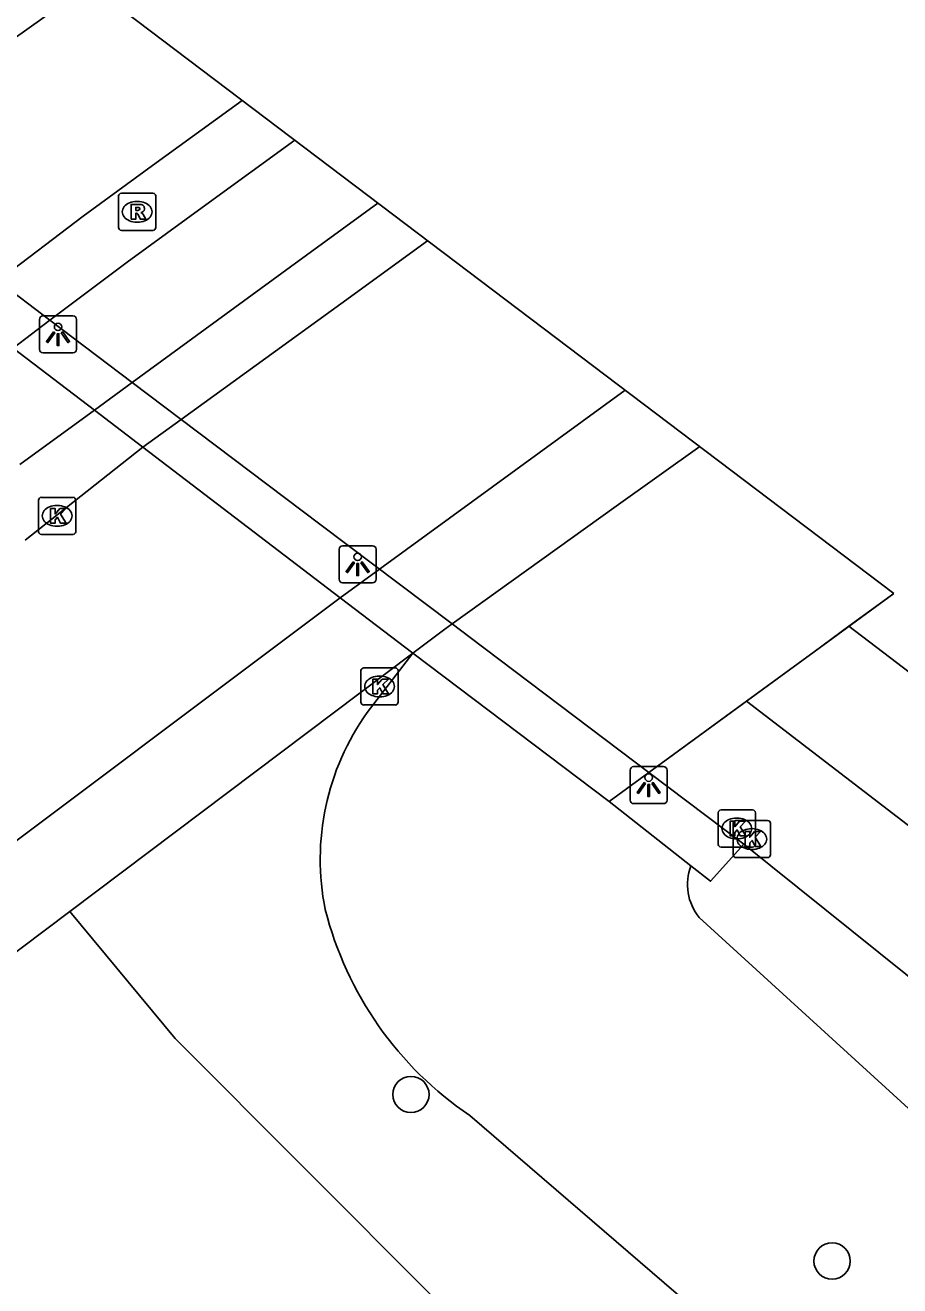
# Model space of a CAD drawing. Extents: x 157466 to 158888, y 383063 to 384677.
# Drawn here: x 158574.44 to 158598.01, y 384030.47 to 384064.43 of the extents above; entities that cross this region are included whole.
import ezdxf

# ---------------------------------------------------------------- set-up
doc = ezdxf.new("R2010")
doc.units = 0
for name, color, linetype in [('IMGEO_Berm_groen', 7, 'Continuous'), ('IMGEO_Boom', 7, 'Continuous'), ('IMGEO_Dek', 7, 'Continuous'), ('IMGEO_Groenvoorziening', 7, 'Continuous'), ('IMGEO_Kolk', 7, 'Continuous'), ('IMGEO_Lichtpunt', 7, 'Continuous'), ('IMGEO_Muur', 7, 'Continuous'), ('IMGEO_Rijbaan_lokaal_gesloten', 7, 'Continuous'), ('IMGEO_Rijbaan_regionaal_gesloten', 7, 'Continuous'), ('IMGEO_Rioolput', 7, 'Continuous'), ('IMGEO_Voetpad_open', 7, 'Continuous')]:
    doc.layers.add(name, color=color, linetype=linetype)

msp = doc.modelspace()

# ---------------------------------------------------------------- linework, layer by layer
at = {"layer": 'IMGEO_Berm_groen'}
msp.add_lwpolyline([(158592.611, 384040.389), (158603.062, 384030.855), (158618.866, 384015.449), (158635.636, 383999.852), (158649.831, 383987.309), (158652.615, 383984.75), (158679.212, 383960.296), (158710.199, 383932.348), (158724.684, 383919.418), (158740.159, 383906.053), (158760.166, 383889.359), (158776.714, 383875.229), (158792.553, 383860.857)], dxfattribs=at)
msp.add_arc((158593.715, 384041.288), 1.424, 159.4392, 219.1533, dxfattribs=at)
at = {"layer": 'IMGEO_Boom'}
for centre in [(158584.839, 384035.623), (158596.189, 384031.136)]:
    msp.add_circle(centre, 0.489, dxfattribs=at)
at = {"layer": 'IMGEO_Dek'}
msp.add_lwpolyline([(158597.855, 384049.125), (158583.349, 384060.096), (158571.232, 384069.26), (158568.694, 384067.402), (158564.611, 384064.413), (158563.666, 384063.721), (158568.643, 384059.92), (158572.724, 384056.803), (158574.121, 384055.736), (158576.308, 384054.066), (158577.618, 384053.065), (158582.934, 384049.004), (158584.889, 384047.51), (158590.181, 384043.516), (158591.251, 384044.299), (158595.704, 384047.553)], close=True, dxfattribs=at)
at = {"layer": 'IMGEO_Groenvoorziening'}
for points in [[(158583.66, 384045.915), (158584.889, 384047.51)], [(158584.889, 384047.51), (158590.181, 384043.516)], [(158793.682, 383859.501), (158793.062, 383859.948), (158789.551, 383858.63), (158744, 383894.134), (158691.084, 383935.378), (158689.228, 383936.825), (158643.377, 383975.29), (158640.762, 383977.484), (158616.14, 384000.246), (158599.479, 384016.092), (158578.485, 384037.134), (158575.646, 384040.554)], [(158609.462, 384015.744), (158602.851, 384020.924), (158586.428, 384035.054)]]:
    msp.add_lwpolyline(points, dxfattribs=at)
for centre, radius, start, end in [((158589.212, 384041.959), 6.817, 144.5272, 191.4367), ((158591.778, 384042.954), 9.541, 194.2414, 235.8934)]:
    msp.add_arc(centre, radius, start, end, dxfattribs=at)
at = {"layer": 'IMGEO_Kolk'}
for p, q in [((158574.88, 384051.713), (158575.732, 384051.713)), ((158574.805, 384050.787), (158574.805, 384051.639)), ((158575.293, 384051.493), (158575.318, 384051.493)), ((158575.806, 384051.639), (158575.806, 384050.787)), ((158575.732, 384050.713), (158574.88, 384050.713)), ((158575.316, 384050.933), (158575.291, 384050.933)), ((158583.493, 384046.192), (158583.493, 384047.044)), ((158583.568, 384047.118), (158584.42, 384047.118)), ((158584.494, 384047.044), (158584.494, 384046.192)), ((158583.981, 384046.898), (158584.006, 384046.898)), ((158584.004, 384046.338), (158583.979, 384046.338)), ((158584.42, 384046.118), (158583.568, 384046.118)), ((158593.122, 384042.363), (158593.122, 384043.215)), ((158593.197, 384043.289), (158594.049, 384043.289)), ((158594.123, 384043.215), (158594.123, 384042.363)), ((158593.525, 384042.08), (158593.525, 384042.932)), ((158593.6, 384043.006), (158594.452, 384043.006)), ((158593.61, 384043.069), (158593.635, 384043.069)), ((158594.526, 384042.932), (158594.526, 384042.08)), ((158594.013, 384042.786), (158594.038, 384042.786)), ((158594.049, 384042.289), (158593.197, 384042.289)), ((158593.633, 384042.509), (158593.608, 384042.509)), ((158594.036, 384042.226), (158594.011, 384042.226)), ((158594.452, 384042.006), (158593.6, 384042.006))]:
    msp.add_line(p, q, dxfattribs=at)
for points in [[(158574.88, 384051.713), (158575.732, 384051.713)], [(158574.805, 384050.787), (158574.805, 384051.639)], [(158575.126, 384051.413), (158575.249, 384051.413), (158575.249, 384051.262), (158575.379, 384051.413), (158575.543, 384051.413), (158575.397, 384051.262), (158575.55, 384051.013), (158575.398, 384051.013), (158575.313, 384051.177), (158575.249, 384051.11), (158575.249, 384051.013), (158575.126, 384051.013), (158575.126, 384051.413)], [(158575.806, 384051.639), (158575.806, 384050.787)], [(158575.732, 384050.713), (158574.88, 384050.713)], [(158583.493, 384046.192), (158583.493, 384047.044)], [(158583.568, 384047.118), (158584.42, 384047.118)], [(158584.494, 384047.044), (158584.494, 384046.192)], [(158583.814, 384046.818), (158583.937, 384046.818), (158583.937, 384046.667), (158584.067, 384046.818), (158584.231, 384046.818), (158584.085, 384046.667), (158584.238, 384046.418), (158584.086, 384046.418), (158584.001, 384046.582), (158583.937, 384046.515), (158583.937, 384046.418), (158583.814, 384046.418), (158583.814, 384046.818)], [(158584.42, 384046.118), (158583.568, 384046.118)], [(158593.122, 384042.363), (158593.122, 384043.215)], [(158593.197, 384043.289), (158594.049, 384043.289)], [(158594.123, 384043.215), (158594.123, 384042.363)], [(158593.443, 384042.989), (158593.566, 384042.989), (158593.566, 384042.838), (158593.696, 384042.989), (158593.86, 384042.989), (158593.714, 384042.838), (158593.867, 384042.589), (158593.715, 384042.589), (158593.63, 384042.753), (158593.566, 384042.686), (158593.566, 384042.589), (158593.443, 384042.589), (158593.443, 384042.989)], [(158593.525, 384042.08), (158593.525, 384042.932)], [(158593.6, 384043.006), (158594.452, 384043.006)], [(158594.526, 384042.932), (158594.526, 384042.08)], [(158593.846, 384042.706), (158593.969, 384042.706), (158593.969, 384042.555), (158594.099, 384042.706), (158594.263, 384042.706), (158594.117, 384042.555), (158594.27, 384042.306), (158594.118, 384042.306), (158594.033, 384042.47), (158593.969, 384042.403), (158593.969, 384042.306), (158593.846, 384042.306), (158593.846, 384042.706)], [(158594.049, 384042.289), (158593.197, 384042.289)], [(158594.452, 384042.006), (158593.6, 384042.006)]]:
    msp.add_lwpolyline(points, dxfattribs=at)
for centre, start, end in [((158574.882, 384051.637), 91.552, 178.448), ((158574.882, 384051.637), 91.552, 178.448), ((158575.73, 384051.637), 1.552, 88.448), ((158575.73, 384051.637), 1.552, 88.448), ((158574.882, 384050.789), 181.552, 268.448), ((158574.882, 384050.789), 181.552, 268.448), ((158575.73, 384050.789), 271.552, 358.448), ((158575.73, 384050.789), 271.552, 358.448), ((158583.57, 384047.042), 91.552, 178.448), ((158583.57, 384047.042), 91.552, 178.448), ((158584.418, 384047.042), 1.552, 88.448), ((158584.418, 384047.042), 1.552, 88.448), ((158583.57, 384046.194), 181.552, 268.448), ((158583.57, 384046.194), 181.552, 268.448), ((158584.418, 384046.194), 271.552, 358.448), ((158584.418, 384046.194), 271.552, 358.448), ((158593.199, 384043.213), 91.552, 178.448), ((158593.199, 384043.213), 91.552, 178.448), ((158594.047, 384043.213), 1.552, 88.448), ((158594.047, 384043.213), 1.552, 88.448), ((158593.602, 384042.93), 91.552, 178.448), ((158593.602, 384042.93), 91.552, 178.448), ((158594.45, 384042.93), 1.552, 88.448), ((158594.45, 384042.93), 1.552, 88.448), ((158593.199, 384042.365), 181.552, 268.448), ((158593.199, 384042.365), 181.552, 268.448), ((158594.047, 384042.365), 271.552, 358.448), ((158594.047, 384042.365), 271.552, 358.448), ((158593.602, 384042.082), 181.552, 268.448), ((158593.602, 384042.082), 181.552, 268.448), ((158594.45, 384042.082), 271.552, 358.448), ((158594.45, 384042.082), 271.552, 358.448)]:
    msp.add_arc(centre, 0.0765, start, end, dxfattribs=at)
for centre, major_axis, ratio, start_param, end_param in [((158575.292, 384051.213), (-0.387, 0.002), 0.722429, 4.712389, 7.853982), ((158575.317, 384051.213), (-0.39, 0.002), 0.717154, 1.570796, 4.712389), ((158583.98, 384046.618), (-0.387, 0.002), 0.722429, 4.712389, 7.853982), ((158584.005, 384046.618), (-0.39, 0.002), 0.717154, 1.570796, 4.712389), ((158593.609, 384042.789), (-0.387, 0.002), 0.722429, 4.712389, 7.853982), ((158593.634, 384042.789), (-0.39, 0.002), 0.717154, 1.570796, 4.712389), ((158594.012, 384042.506), (-0.387, 0.002), 0.722429, 4.712389, 7.853982), ((158594.037, 384042.506), (-0.39, 0.002), 0.717154, 1.570796, 4.712389)]:
    msp.add_ellipse(centre, major_axis=major_axis, ratio=ratio, start_param=start_param, end_param=end_param, dxfattribs=at)
at = {"layer": 'IMGEO_Lichtpunt'}
for p, q in [((158574.83, 384056.507), (158574.83, 384055.7)), ((158574.83, 384056.507), (158574.83, 384055.7)), ((158575.732, 384056.602), (158574.924, 384056.602)), ((158575.732, 384056.602), (158574.924, 384056.602)), ((158575.826, 384055.7), (158575.826, 384056.507)), ((158575.826, 384055.7), (158575.826, 384056.507)), ((158574.924, 384055.606), (158575.732, 384055.606)), ((158574.924, 384055.606), (158575.732, 384055.606)), ((158583.807, 384050.407), (158582.999, 384050.407)), ((158583.807, 384050.407), (158582.999, 384050.407)), ((158582.905, 384050.312), (158582.905, 384049.505)), ((158582.905, 384050.312), (158582.905, 384049.505)), ((158583.901, 384049.505), (158583.901, 384050.312)), ((158583.901, 384049.505), (158583.901, 384050.312)), ((158582.999, 384049.411), (158583.807, 384049.411)), ((158582.999, 384049.411), (158583.807, 384049.411)), ((158590.747, 384044.362), (158590.747, 384043.555)), ((158590.747, 384044.362), (158590.747, 384043.555)), ((158591.649, 384044.457), (158590.841, 384044.457)), ((158591.649, 384044.457), (158590.841, 384044.457)), ((158591.743, 384043.555), (158591.743, 384044.362)), ((158591.743, 384043.555), (158591.743, 384044.362)), ((158590.841, 384043.461), (158591.649, 384043.461)), ((158590.841, 384043.461), (158591.649, 384043.461))]:
    msp.add_line(p, q, dxfattribs=at)
for points in [[(158575.204, 384056.171), (158575.243, 384056.143), (158575.055, 384055.881), (158575.017, 384055.908), (158575.204, 384056.171)], [(158575.306, 384056.123), (158575.353, 384056.123), (158575.353, 384055.801), (158575.306, 384055.801), (158575.306, 384056.123)], [(158575.416, 384056.143), (158575.454, 384056.17), (158575.641, 384055.908), (158575.602, 384055.88), (158575.416, 384056.143)], [(158583.279, 384049.976), (158583.318, 384049.948), (158583.13, 384049.686), (158583.092, 384049.713), (158583.279, 384049.976)], [(158583.381, 384049.928), (158583.428, 384049.928), (158583.428, 384049.606), (158583.381, 384049.606), (158583.381, 384049.928)], [(158583.491, 384049.948), (158583.529, 384049.975), (158583.716, 384049.713), (158583.677, 384049.685), (158583.491, 384049.948)], [(158591.121, 384044.026), (158591.16, 384043.998), (158590.972, 384043.736), (158590.934, 384043.763), (158591.121, 384044.026)], [(158591.223, 384043.978), (158591.27, 384043.978), (158591.27, 384043.656), (158591.223, 384043.656), (158591.223, 384043.978)], [(158591.333, 384043.998), (158591.371, 384044.025), (158591.558, 384043.763), (158591.519, 384043.735), (158591.333, 384043.998)]]:
    msp.add_lwpolyline(points, dxfattribs=at)
for centre in [(158575.329, 384056.305), (158583.404, 384050.11), (158591.246, 384044.16)]:
    msp.add_circle(centre, 0.0994, dxfattribs=at)
for centre, start, end in [((158574.924, 384056.507), 90, 180), ((158574.924, 384056.507), 90, 180), ((158575.732, 384056.507), 0, 90), ((158575.732, 384056.507), 0, 90), ((158574.924, 384055.7), 180, 270), ((158574.924, 384055.7), 180, 270), ((158575.732, 384055.7), 270, 0), ((158575.732, 384055.7), 270, 360), ((158582.999, 384050.312), 90, 180), ((158582.999, 384050.312), 90, 180), ((158583.807, 384050.312), 0, 90), ((158583.807, 384050.312), 0, 90), ((158582.999, 384049.505), 180, 270), ((158582.999, 384049.505), 180, 270), ((158583.807, 384049.505), 270, 0), ((158583.807, 384049.505), 270, 360), ((158590.841, 384044.362), 90, 180), ((158590.841, 384044.362), 90, 180), ((158591.649, 384044.362), 0, 90), ((158591.649, 384044.362), 0, 90), ((158590.841, 384043.555), 180, 270), ((158590.841, 384043.555), 180, 270), ((158591.649, 384043.555), 270, 0), ((158591.649, 384043.555), 270, 360)]:
    msp.add_arc(centre, 0.0946, start, end, dxfattribs=at)
at = {"layer": 'IMGEO_Muur'}
for points in [[(158564.611, 384064.413), (158563.666, 384063.721), (158568.643, 384059.92), (158572.724, 384056.803), (158574.121, 384055.736), (158576.308, 384054.066), (158577.618, 384053.065), (158582.934, 384049.004), (158584.889, 384047.51), (158590.181, 384043.516), (158591.251, 384044.299)], [(158564.611, 384064.413), (158569.582, 384060.66), (158573.56, 384057.656), (158573.705, 384057.547), (158575.112, 384056.485), (158577.329, 384054.811), (158578.648, 384053.814), (158582.384, 384050.993), (158585.95, 384048.301), (158586.438, 384047.932), (158591.251, 384044.299)], [(158590.181, 384043.516), (158591.251, 384044.299)], [(158591.251, 384044.299), (158593.807, 384042.368)], [(158592.382, 384041.788), (158590.181, 384043.516)], [(158593.807, 384042.368), (158592.917, 384041.367), (158592.382, 384041.788)]]:
    msp.add_lwpolyline(points, dxfattribs=at)
at = {"layer": 'IMGEO_Rijbaan_lokaal_gesloten'}
for points in [[(158571.038, 384055.526), (158572.724, 384056.803), (158573.705, 384057.547), (158576.006, 384059.291), (158577.879, 384060.652), (158580.294, 384062.406)], [(158572.031, 384054.159), (158574.121, 384055.736), (158575.112, 384056.485), (158577.189, 384058.053), (158579.315, 384059.597), (158581.71, 384061.336)], [(158583.949, 384059.643), (158581.593, 384057.923), (158577.329, 384054.811), (158576.308, 384054.066), (158574.299, 384052.599)], [(158585.29, 384058.628), (158582.946, 384056.929), (158578.648, 384053.814), (158577.618, 384053.065)], [(158574.444, 384050.559), (158577.618, 384053.065)]]:
    msp.add_lwpolyline(points, dxfattribs=at)
at = {"layer": 'IMGEO_Rijbaan_regionaal_gesloten'}
for points in [[(158597.855, 384049.125), (158596.641, 384048.238)], [(158593.879, 384046.219), (158595.704, 384047.553), (158596.641, 384048.238)], [(158596.641, 384048.238), (158664.84, 383996.262), (158694.763, 383973.599), (158726.719, 383949.16), (158748.405, 383932.576), (158815.5, 383881.483), (158866.497, 383842.464)], [(158591.251, 384044.299), (158593.879, 384046.219)], [(158610.626, 384033.365), (158593.879, 384046.219)], [(158600.361, 384037.114), (158593.807, 384042.368)]]:
    msp.add_lwpolyline(points, dxfattribs=at)
at = {"layer": 'IMGEO_Rioolput'}
for p, q in [((158577.036, 384059.907), (158577.888, 384059.907)), ((158576.961, 384058.981), (158576.961, 384059.833)), ((158577.449, 384059.687), (158577.474, 384059.687)), ((158577.962, 384059.833), (158577.962, 384058.981)), ((158577.888, 384058.907), (158577.036, 384058.907)), ((158577.472, 384059.127), (158577.447, 384059.127))]:
    msp.add_line(p, q, dxfattribs=at)
for points in [[(158577.036, 384059.907), (158577.888, 384059.907)], [(158576.961, 384058.981), (158576.961, 384059.833)], [(158577.55, 384059.605), (158577.298, 384059.607), (158577.298, 384059.207)], [(158577.476, 384059.526), (158577.422, 384059.526), (158577.422, 384059.445)], [(158577.962, 384059.833), (158577.962, 384058.981)], [(158577.298, 384059.207), (158577.422, 384059.207), (158577.422, 384059.369), (158577.433, 384059.369)], [(158577.422, 384059.445), (158577.474, 384059.445)], [(158577.48, 384059.34), (158577.551, 384059.207), (158577.691, 384059.207), (158577.626, 384059.333)], [(158577.888, 384058.907), (158577.036, 384058.907)]]:
    msp.add_lwpolyline(points, dxfattribs=at)
for centre, radius, start, end in [((158577.038, 384059.831), 0.0765, 91.552, 178.448), ((158577.038, 384059.831), 0.0765, 91.552, 178.448), ((158577.886, 384059.831), 0.0765, 1.552, 88.448), ((158577.886, 384059.831), 0.0765, 1.552, 88.448), ((158577.482, 384059.43), 0.0964, 77.0061, 93.1865), ((158577.496, 384059.487), 0.0378, 276.6634, 79.6772), ((158577.549, 384059.495), 0.109, 350.3612, 89.416), ((158577.432, 384059.316), 0.0533, 26.0293, 88.6989), ((158577.458, 384059.634), 0.19, 274.7715, 282.9687), ((158577.547, 384059.495), 0.112, 277.5842, 350.9817), ((158577.531, 384059.28), 0.108, 29.5134, 73.7905), ((158577.038, 384058.983), 0.0765, 181.552, 268.448), ((158577.038, 384058.983), 0.0765, 181.552, 268.448), ((158577.886, 384058.983), 0.0765, 271.552, 358.448), ((158577.886, 384058.983), 0.0765, 271.552, 358.448)]:
    msp.add_arc(centre, radius, start, end, dxfattribs=at)
for centre, major_axis, ratio, start_param, end_param in [((158577.448, 384059.407), (-0.387, 0.002), 0.722429, 4.712389, 7.853982), ((158577.473, 384059.407), (-0.39, 0.002), 0.717154, 1.570796, 4.712389)]:
    msp.add_ellipse(centre, major_axis=major_axis, ratio=ratio, start_param=start_param, end_param=end_param, dxfattribs=at)
at = {"layer": 'IMGEO_Voetpad_open'}
for points in [[(158576.171, 384065.525), (158573.673, 384063.743), (158571.797, 384062.404), (158569.582, 384060.66), (158568.643, 384059.92)], [(158590.617, 384054.599), (158582.934, 384049.004)], [(158577.618, 384053.065), (158582.934, 384049.004)], [(158584.889, 384047.51), (158585.756, 384048.162), (158585.95, 384048.301), (158590.373, 384051.471), (158592.622, 384053.082)], [(158582.934, 384049.004), (158561.169, 384032.689)], [(158575.646, 384040.554), (158584.889, 384047.51)], [(158564.348, 384032.052), (158575.646, 384040.554)]]:
    msp.add_lwpolyline(points, dxfattribs=at)

doc.saveas('drawing.dxf')
